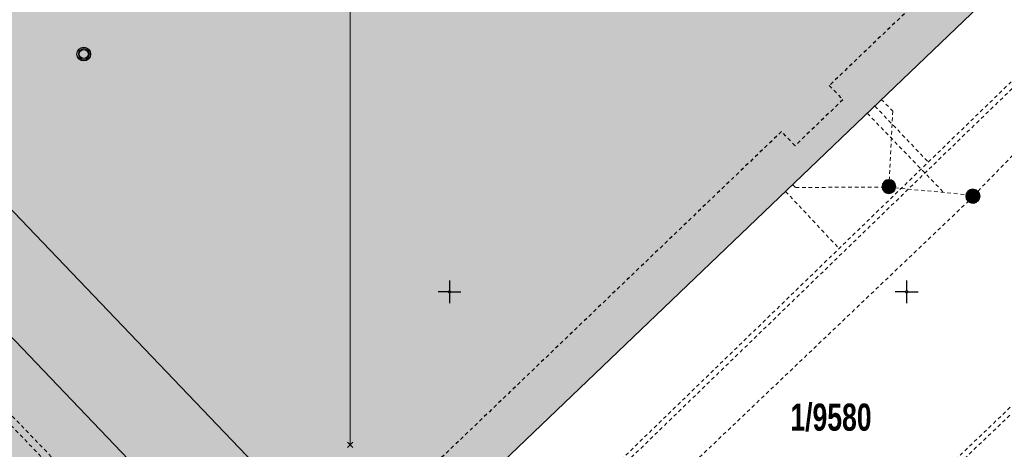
# Model space of a CAD drawing. Header units: metres. Extents: x 2695560 to 2696939, y 1260491 to 1262050.
# Tile 261 of 656: x 2695727 to 2695781, y 1261166 to 1261190. Entities that reach past the tile are written whole.
import ezdxf

# ---------------------------------------------------------------- set-up
doc = ezdxf.new("R2010")
doc.units = ezdxf.units.M
doc.linetypes.add('AUSGEZOGEN', pattern=[0])
doc.linetypes.add('VERDECKT2_S2', pattern=[0.36, 0.2, -0.16])
for name, color, linetype in [('XR$1$AV_Gebäudeflächen (BB)', 7, 'AUSGEZOGEN'), ('XR$1$AV_Grundstück-Nr.', 7, 'AUSGEZOGEN'), ('XR$1$AV_Koordinatennetzpunkte', 7, 'AUSGEZOGEN'), ('XR$1$AV_Linien (BB)', 7, 'AUSGEZOGEN'), ('XR$1$AV_Linien (EO)', 7, 'AUSGEZOGEN'), ('XR$1$AW_LK_Schachtdeckel', 24, 'AUSGEZOGEN'), ('XR$1$PFAW', 255, 'AUSGEZOGEN'), ('XR$1$PFWA', 255, 'AUSGEZOGEN'), ('XR$1$WA_LK_Piezometer', 171, 'AUSGEZOGEN')]:
    doc.layers.add(name, color=color, linetype=linetype)
for name, color, linetype, lineweight in [('XR$2$ABW-Linie-R-ungenau', 4, 'VERDECKT2_S2', 18), ('XR$2$ABW-LinieFlaeche-R-ungenau', 4, 'VERDECKT2_S2', 18), ('XR$2$ABW-Punkt', 6, 'AUSGEZOGEN', 18), ('XR$2$FER-Linie-ungenau', 30, 'VERDECKT2_S2', 18), ('XR$2$KOM-Linie-U-genau', 91, 'AUSGEZOGEN', 18), ('XR$2$KOM-Punkt-U', 91, 'AUSGEZOGEN', 18), ('XR$2$WAS-Punkt', 5, 'AUSGEZOGEN', 18)]:
    doc.layers.add(name, color=color, linetype=linetype, lineweight=lineweight)
doc.styles.add('ARIAL', font='arial.ttf')

# ---------------------------------------------------------------- blocks, each defined once
blk = doc.blocks.new('BAV2041')
at = {"color": 7, "transparency": 33554687}
for p, q in [((0, 0.5), (0, 0.05)), ((-0.05, 0), (-0.5, 0)), ((0.05, 0), (0.5, 0)), ((0, -0.05), (0, -0.5))]:
    blk.add_line(p, q, dxfattribs=at)
blk.add_circle((0, 0), 0.05, dxfattribs=at)
for start, end in [(90, 270), (270, 90)]:
    blk.add_arc((0, 0), 0.05, start, end, dxfattribs=at)
blk = doc.blocks.new('BAW2082')
at = {"layer": 'XR$1$PFAW', "transparency": 33554687}
blk.add_hatch(color=7, dxfattribs=at).paths.add_polyline_path([(0.509, -0.003), (0.499, 0.098), (0.469, 0.194), (0.42, 0.283), (0.354, 0.359), (0.274, 0.421), (0.183, 0.466), (0.085, 0.491), (-0.016, 0.496), (-0.116, 0.481), (-0.211, 0.446), (-0.297, 0.392), (-0.37, 0.323), (-0.428, 0.24), (-0.468, 0.147), (-0.488, 0.047), (-0.488, -0.054), (-0.468, -0.153), (-0.428, -0.246), (-0.37, -0.329), (-0.297, -0.398), (-0.211, -0.452), (-0.116, -0.487), (-0.016, -0.502), (0.085, -0.497), (0.183, -0.472), (0.274, -0.427), (0.354, -0.366), (0.42, -0.289), (0.469, -0.2), (0.499, -0.104)])
at = {"transparency": 33554687}
for start, end in [(91.19481, 268.80519), (268.80519, 91.19481)]:
    blk.add_arc((0.01, 0), 0.5, start, end, dxfattribs=at)
at = {"layer": 'XR$1$PFAW', "transparency": 33554687}
blk.add_circle((0.009, -0.003), 0.5, dxfattribs=at)
blk = doc.blocks.new('BAW2090')
at = {"layer": 'XR$1$PFAW', "lineweight": 25, "transparency": 33554687}
blk.add_hatch(color=7, dxfattribs=at).paths.add_polyline_path([(0.5, 0), (0.49, 0.101), (0.459, 0.197), (0.41, 0.286), (0.344, 0.362), (0.264, 0.424), (0.174, 0.469), (0.076, 0.494), (-0.025, 0.499), (-0.125, 0.484), (-0.22, 0.449), (-0.306, 0.395), (-0.379, 0.326), (-0.437, 0.243), (-0.477, 0.15), (-0.497, 0.051), (-0.497, -0.051), (-0.477, -0.15), (-0.437, -0.243), (-0.379, -0.326), (-0.306, -0.395), (-0.22, -0.449), (-0.125, -0.484), (-0.025, -0.499), (0.076, -0.494), (0.174, -0.469), (0.264, -0.424), (0.344, -0.362), (0.41, -0.286), (0.459, -0.197), (0.49, -0.101)])
at = {"lineweight": 25, "transparency": 33554687}
for p, q in [((-0.177, 0.468), (-0.177, -0.468)), ((0.179, 0.467), (0.177, -0.468))]:
    blk.add_line(p, q, dxfattribs=at)
for start, end in [(90, 180), (180, 270), (0, 90), (270, 0)]:
    blk.add_arc((0, 0), 0.5, start, end, dxfattribs=at)
blk = doc.blocks.new('BWA1376')
at = {"true_color": 0x000000, "transparency": 33554687}
h = blk.add_hatch(color=18, dxfattribs=at)
h.paths.add_polyline_path([(0.5, 0), (0.49, 0.101), (0.459, 0.197), (0.41, 0.286), (0.344, 0.362), (0.264, 0.424), (0.174, 0.469), (0.076, 0.494), (-0.025, 0.499), (-0.125, 0.484), (-0.22, 0.449), (-0.306, 0.395), (-0.379, 0.326), (-0.437, 0.243), (-0.477, 0.15), (-0.497, 0.051), (-0.497, -0.051), (-0.477, -0.15), (-0.437, -0.243), (-0.379, -0.326), (-0.306, -0.395), (-0.22, -0.449), (-0.125, -0.484), (-0.025, -0.499), (0.076, -0.494), (0.174, -0.469), (0.264, -0.424), (0.344, -0.362), (0.41, -0.286), (0.459, -0.197), (0.49, -0.101)])
h.paths.add_polyline_path([(0.326, 0.067), (0.333, 0), (0.326, -0.067), (0.306, -0.131), (0.273, -0.19), (0.229, -0.241), (0.176, -0.283), (0.116, -0.312), (0.05, -0.329), (-0.017, -0.333), (-0.083, -0.322), (-0.147, -0.299), (-0.204, -0.263), (-0.253, -0.217), (-0.291, -0.162), (-0.318, -0.1), (-0.331, -0.034), (-0.331, 0.034), (-0.318, 0.1), (-0.291, 0.162), (-0.253, 0.217), (-0.204, 0.263), (-0.147, 0.299), (-0.083, 0.322), (-0.017, 0.333), (0.05, 0.329), (0.116, 0.312), (0.176, 0.283), (0.229, 0.241), (0.273, 0.19), (0.306, 0.131)], flags=16)
at = {"layer": 'XR$1$PFWA', "transparency": 33554687}
blk.add_hatch(color=7, dxfattribs=at).paths.add_polyline_path([(0.5, 0), (0.49, 0.101), (0.459, 0.197), (0.41, 0.286), (0.344, 0.362), (0.264, 0.424), (0.174, 0.469), (0.076, 0.494), (-0.025, 0.499), (-0.125, 0.484), (-0.22, 0.449), (-0.306, 0.395), (-0.379, 0.326), (-0.437, 0.243), (-0.477, 0.15), (-0.497, 0.051), (-0.497, -0.051), (-0.477, -0.15), (-0.437, -0.243), (-0.379, -0.326), (-0.306, -0.395), (-0.22, -0.449), (-0.125, -0.484), (-0.025, -0.499), (0.076, -0.494), (0.174, -0.469), (0.264, -0.424), (0.344, -0.362), (0.41, -0.286), (0.459, -0.197), (0.49, -0.101)])
at = {"transparency": 33554687}
for radius in [0.5, 0.333]:
    blk.add_circle((0, 0), radius, dxfattribs=at)
blk = doc.blocks.new('KOM-UNBEKANNT-U')
at = {"layer": 'XR$2$KOM-Punkt-U', "linetype": 'AUSGEZOGEN', "lineweight": 20, "transparency": 33554687}
for p, q in [((0, 0, 2500), (-141, 141, 2500)), ((-141, -141, 2500), (0, 0, 2500)), ((0, 0, 2500), (141, 141, 2500)), ((141, -141, 2500), (0, 0, 2500))]:
    blk.add_line(p, q, dxfattribs=at)
blk = doc.blocks.new('WAS-SCHACHT')
at = {"layer": 'XR$2$WAS-Punkt', "linetype": 'AUSGEZOGEN', "transparency": 33554687}
blk.add_circle((0, 0, 502500), 300, dxfattribs=at)
blk = doc.blocks.new('ABW-NORMSCHACHT_WEITERE')
at = {"layer": 'XR$2$ABW-Punkt', "linetype": 'AUSGEZOGEN', "lineweight": 25, "transparency": 33554687}
for points in [[(-196, 39, 2500), (0, 0, 2500), (-200, 0, 2500)], [(-196, 39), (0, 0), (-200, 0)], [(-196, 39, 2500), (-196, 39), (-200, 0), (-200, 0, 2500)], [(-200, 0, 2500), (0, 0, 2500), (-196, -39, 2500)], [(-200, 0), (0, 0), (-196, -39)], [(-185, 77, 2500), (0, 0, 2500), (-196, 39, 2500)], [(-185, 77), (0, 0), (-196, 39)], [(-185, 77, 2500), (-185, 77), (-196, 39), (-196, 39, 2500)], [(-196, -39, 2500), (0, 0, 2500), (-185, -77, 2500)], [(-196, -39), (0, 0), (-185, -77)], [(-166, 111, 2500), (0, 0, 2500), (-185, 77, 2500)], [(-166, 111), (0, 0), (-185, 77)], [(-166, 111, 2500), (-166, 111), (-185, 77), (-185, 77, 2500)], [(-185, -77, 2500), (0, 0, 2500), (-166, -111, 2500)], [(-185, -77), (0, 0), (-166, -111)], [(-141, 141, 2500), (0, 0, 2500), (-166, 111, 2500)], [(-141, 141), (0, 0), (-166, 111)], [(-141, 141, 2500), (-141, 141), (-166, 111), (-166, 111, 2500)], [(-166, -111, 2500), (0, 0, 2500), (-141, -141, 2500)], [(-166, -111), (0, 0), (-141, -141)], [(-111, 166, 2500), (0, 0, 2500), (-141, 141, 2500)], [(-111, 166), (0, 0), (-141, 141)], [(-111, 166, 2500), (-111, 166), (-141, 141), (-141, 141, 2500)], [(-141, -141, 2500), (0, 0, 2500), (-111, -166, 2500)], [(-141, -141), (0, 0), (-111, -166)], [(-77, 185, 2500), (0, 0, 2500), (-111, 166, 2500)], [(-77, 185), (0, 0), (-111, 166)], [(-77, 185, 2500), (-77, 185), (-111, 166), (-111, 166, 2500)], [(-111, -166, 2500), (0, 0, 2500), (-77, -185, 2500)], [(-111, -166), (0, 0), (-77, -185)], [(-39, 196, 2500), (0, 0, 2500), (-77, 185, 2500)], [(-39, 196), (0, 0), (-77, 185)], [(-39, 196, 2500), (-39, 196), (-77, 185), (-77, 185, 2500)], [(-77, -185, 2500), (0, 0, 2500), (-39, -196, 2500)], [(-77, -185), (0, 0), (-39, -196)], [(0, 200, 2500), (0, 0, 2500), (-39, 196, 2500)], [(0, 200), (0, 0), (-39, 196)], [(0, 200, 2500), (0, 200), (-39, 196), (-39, 196, 2500)], [(-39, -196, 2500), (0, 0, 2500), (0, -200, 2500)], [(-39, -196), (0, 0), (0, -200)], [(39, 196, 2500), (0, 0, 2500), (0, 200, 2500)], [(39, 196), (0, 0), (0, 200)], [(39, 196, 2500), (39, 196), (0, 200), (0, 200, 2500)], [(77, 185, 2500), (0, 0, 2500), (39, 196, 2500)], [(77, 185), (0, 0), (39, 196)], [(111, 166, 2500), (0, 0, 2500), (77, 185, 2500)], [(111, 166), (0, 0), (77, 185)], [(141, 141, 2500), (0, 0, 2500), (111, 166, 2500)], [(141, 141), (0, 0), (111, 166)], [(166, 111, 2500), (0, 0, 2500), (141, 141, 2500)], [(166, 111), (0, 0), (141, 141)], [(185, 77, 2500), (0, 0, 2500), (166, 111, 2500)], [(185, 77), (0, 0), (166, 111)], [(196, 39, 2500), (0, 0, 2500), (185, 77, 2500)], [(196, 39), (0, 0), (185, 77)], [(200, 0, 2500), (0, 0, 2500), (196, 39, 2500)], [(200, 0), (0, 0), (196, 39)], [(0, -200, 2500), (0, 0, 2500), (39, -196, 2500)], [(39, -196, 2500), (0, 0, 2500), (77, -185, 2500)], [(77, -185, 2500), (0, 0, 2500), (111, -166, 2500)], [(111, -166, 2500), (0, 0, 2500), (141, -141, 2500)], [(141, -141, 2500), (0, 0, 2500), (166, -111, 2500)], [(166, -111, 2500), (0, 0, 2500), (185, -77, 2500)], [(185, -77, 2500), (0, 0, 2500), (196, -39, 2500)], [(196, -39, 2500), (0, 0, 2500), (200, 0, 2500)], [(0, -200), (0, 0), (39, -196)], [(39, -196), (0, 0), (77, -185)], [(77, -185), (0, 0), (111, -166)], [(111, -166), (0, 0), (141, -141)], [(141, -141), (0, 0), (166, -111)], [(166, -111), (0, 0), (185, -77)], [(185, -77), (0, 0), (196, -39)], [(196, -39), (0, 0), (200, 0)], [(77, 185, 2500), (77, 185), (39, 196), (39, 196, 2500)], [(111, 166, 2500), (111, 166), (77, 185), (77, 185, 2500)], [(141, 141, 2500), (141, 141), (111, 166), (111, 166, 2500)], [(166, 111, 2500), (166, 111), (141, 141), (141, 141, 2500)], [(185, 77, 2500), (185, 77), (166, 111), (166, 111, 2500)], [(196, 39, 2500), (196, 39), (185, 77), (185, 77, 2500)], [(200, 0, 2500), (200, 0), (196, 39), (196, 39, 2500)], [(-200, 0, 2500), (-200, 0), (-196, -39), (-196, -39, 2500)], [(-196, -39, 2500), (-196, -39), (-185, -77), (-185, -77, 2500)], [(-185, -77, 2500), (-185, -77), (-166, -111), (-166, -111, 2500)], [(-166, -111, 2500), (-166, -111), (-141, -141), (-141, -141, 2500)], [(-141, -141, 2500), (-141, -141), (-111, -166), (-111, -166, 2500)], [(-111, -166, 2500), (-111, -166), (-77, -185), (-77, -185, 2500)], [(-77, -185, 2500), (-77, -185), (-39, -196), (-39, -196, 2500)], [(-39, -196, 2500), (-39, -196), (0, -200), (0, -200, 2500)], [(0, -200, 2500), (0, -200), (39, -196), (39, -196, 2500)], [(39, -196, 2500), (39, -196), (77, -185), (77, -185, 2500)], [(77, -185, 2500), (77, -185), (111, -166), (111, -166, 2500)], [(111, -166, 2500), (111, -166), (141, -141), (141, -141, 2500)], [(141, -141, 2500), (141, -141), (166, -111), (166, -111, 2500)], [(166, -111, 2500), (166, -111), (185, -77), (185, -77, 2500)], [(185, -77, 2500), (185, -77), (196, -39), (196, -39, 2500)], [(196, -39, 2500), (196, -39), (200, 0), (200, 0, 2500)]]:
    blk.add_3dface(points, dxfattribs=at)
blk = doc.blocks.new('ABW-OELABSCHEIDER')
at = {"layer": 'XR$2$ABW-Punkt', "linetype": 'AUSGEZOGEN', "lineweight": 25, "transparency": 33554687}
for p, q in [((-100, 283, 2500), (-100, -283, 2500)), ((100, 283, 2500), (100, -283, 2500))]:
    blk.add_line(p, q, dxfattribs=at)
for points in [[(-294, 59, 2500), (0, 0, 2500), (-300, 0, 2500)], [(-294, 59), (0, 0), (-300, 0)], [(-294, 59, 2500), (-294, 59), (-300, 0), (-300, 0, 2500)], [(-277, 115, 2500), (0, 0, 2500), (-294, 59, 2500)], [(-277, 115), (0, 0), (-294, 59)], [(-277, 115, 2500), (-277, 115), (-294, 59), (-294, 59, 2500)], [(-249, 167, 2500), (0, 0, 2500), (-277, 115, 2500)], [(-249, 167), (0, 0), (-277, 115)], [(-249, 167, 2500), (-249, 167), (-277, 115), (-277, 115, 2500)], [(-212, 212, 2500), (0, 0, 2500), (-249, 167, 2500)], [(-212, 212), (0, 0), (-249, 167)], [(-212, 212, 2500), (-212, 212), (-249, 167), (-249, 167, 2500)], [(-167, 249, 2500), (0, 0, 2500), (-212, 212, 2500)], [(-167, 249), (0, 0), (-212, 212)], [(-167, 249, 2500), (-167, 249), (-212, 212), (-212, 212, 2500)], [(-115, 277, 2500), (0, 0, 2500), (-167, 249, 2500)], [(-115, 277), (0, 0), (-167, 249)], [(-115, 277, 2500), (-115, 277), (-167, 249), (-167, 249, 2500)], [(-59, 294, 2500), (0, 0, 2500), (-115, 277, 2500)], [(-59, 294), (0, 0), (-115, 277)], [(-59, 294, 2500), (-59, 294), (-115, 277), (-115, 277, 2500)], [(0, 300, 2500), (0, 0, 2500), (-59, 294, 2500)], [(0, 300), (0, 0), (-59, 294)], [(0, 300, 2500), (0, 300), (-59, 294), (-59, 294, 2500)], [(59, 294, 2500), (0, 0, 2500), (0, 300, 2500)], [(59, 294), (0, 0), (0, 300)], [(59, 294, 2500), (59, 294), (0, 300), (0, 300, 2500)], [(115, 277, 2500), (0, 0, 2500), (59, 294, 2500)], [(115, 277), (0, 0), (59, 294)], [(167, 249, 2500), (0, 0, 2500), (115, 277, 2500)], [(167, 249), (0, 0), (115, 277)], [(212, 212, 2500), (0, 0, 2500), (167, 249, 2500)], [(212, 212), (0, 0), (167, 249)], [(249, 167, 2500), (0, 0, 2500), (212, 212, 2500)], [(249, 167), (0, 0), (212, 212)], [(277, 115, 2500), (0, 0, 2500), (249, 167, 2500)], [(277, 115), (0, 0), (249, 167)], [(294, 59, 2500), (0, 0, 2500), (277, 115, 2500)], [(294, 59), (0, 0), (277, 115)], [(300, 0, 2500), (0, 0, 2500), (294, 59, 2500)], [(300, 0), (0, 0), (294, 59)], [(115, 277, 2500), (115, 277), (59, 294), (59, 294, 2500)], [(167, 249, 2500), (167, 249), (115, 277), (115, 277, 2500)], [(212, 212, 2500), (212, 212), (167, 249), (167, 249, 2500)], [(249, 167, 2500), (249, 167), (212, 212), (212, 212, 2500)], [(277, 115, 2500), (277, 115), (249, 167), (249, 167, 2500)], [(294, 59, 2500), (294, 59), (277, 115), (277, 115, 2500)], [(300, 0, 2500), (300, 0), (294, 59), (294, 59, 2500)], [(-300, 0, 2500), (0, 0, 2500), (-294, -59, 2500)], [(-300, 0), (0, 0), (-294, -59)], [(-300, 0, 2500), (-300, 0), (-294, -59), (-294, -59, 2500)], [(-294, -59, 2500), (0, 0, 2500), (-277, -115, 2500)], [(-294, -59), (0, 0), (-277, -115)], [(-294, -59, 2500), (-294, -59), (-277, -115), (-277, -115, 2500)], [(-277, -115, 2500), (0, 0, 2500), (-249, -167, 2500)], [(-277, -115), (0, 0), (-249, -167)], [(-277, -115, 2500), (-277, -115), (-249, -167), (-249, -167, 2500)], [(-249, -167, 2500), (0, 0, 2500), (-212, -212, 2500)], [(-249, -167), (0, 0), (-212, -212)], [(-249, -167, 2500), (-249, -167), (-212, -212), (-212, -212, 2500)], [(-212, -212, 2500), (0, 0, 2500), (-167, -249, 2500)], [(-212, -212), (0, 0), (-167, -249)], [(-212, -212, 2500), (-212, -212), (-167, -249), (-167, -249, 2500)], [(-167, -249, 2500), (0, 0, 2500), (-115, -277, 2500)], [(-167, -249), (0, 0), (-115, -277)], [(-167, -249, 2500), (-167, -249), (-115, -277), (-115, -277, 2500)], [(-115, -277, 2500), (0, 0, 2500), (-59, -294, 2500)], [(-115, -277), (0, 0), (-59, -294)], [(-115, -277, 2500), (-115, -277), (-59, -294), (-59, -294, 2500)], [(-59, -294, 2500), (0, 0, 2500), (0, -300, 2500)], [(-59, -294), (0, 0), (0, -300)], [(-59, -294, 2500), (-59, -294), (0, -300), (0, -300, 2500)], [(0, -300, 2500), (0, 0, 2500), (59, -294, 2500)], [(59, -294, 2500), (0, 0, 2500), (115, -277, 2500)], [(115, -277, 2500), (0, 0, 2500), (167, -249, 2500)], [(167, -249, 2500), (0, 0, 2500), (212, -212, 2500)], [(212, -212, 2500), (0, 0, 2500), (249, -167, 2500)], [(249, -167, 2500), (0, 0, 2500), (277, -115, 2500)], [(277, -115, 2500), (0, 0, 2500), (294, -59, 2500)], [(294, -59, 2500), (0, 0, 2500), (300, 0, 2500)], [(0, -300), (0, 0), (59, -294)], [(59, -294), (0, 0), (115, -277)], [(115, -277), (0, 0), (167, -249)], [(167, -249), (0, 0), (212, -212)], [(212, -212), (0, 0), (249, -167)], [(249, -167), (0, 0), (277, -115)], [(277, -115), (0, 0), (294, -59)], [(294, -59), (0, 0), (300, 0)], [(0, -300, 2500), (0, -300), (59, -294), (59, -294, 2500)], [(59, -294, 2500), (59, -294), (115, -277), (115, -277, 2500)], [(115, -277, 2500), (115, -277), (167, -249), (167, -249, 2500)], [(167, -249, 2500), (167, -249), (212, -212), (212, -212, 2500)], [(212, -212, 2500), (212, -212), (249, -167), (249, -167, 2500)], [(249, -167, 2500), (249, -167), (277, -115), (277, -115, 2500)], [(277, -115, 2500), (277, -115), (294, -59), (294, -59, 2500)], [(294, -59, 2500), (294, -59), (300, 0), (300, 0, 2500)]]:
    blk.add_3dface(points, dxfattribs=at)
blk = doc.blocks.new('ABW-DECKEL')
at = {"layer": 'XR$2$ABW-Punkt', "linetype": 'AUSGEZOGEN', "lineweight": 25, "transparency": 33554687}
for points in [[(-343, 68, 2500), (0, 0, 2500), (-350, 0, 2500)], [(-343, 68), (0, 0), (-350, 0)], [(-343, 68, 2500), (-343, 68), (-350, 0), (-350, 0, 2500)], [(-350, 0, 2500), (0, 0, 2500), (-343, -68, 2500)], [(-350, 0), (0, 0), (-343, -68)], [(-323, 134, 2500), (0, 0, 2500), (-343, 68, 2500)], [(-323, 134), (0, 0), (-343, 68)], [(-323, 134, 2500), (-323, 134), (-343, 68), (-343, 68, 2500)], [(-343, -68, 2500), (0, 0, 2500), (-323, -134, 2500)], [(-343, -68), (0, 0), (-323, -134)], [(-291, 194, 2500), (0, 0, 2500), (-323, 134, 2500)], [(-291, 194), (0, 0), (-323, 134)], [(-291, 194, 2500), (-291, 194), (-323, 134), (-323, 134, 2500)], [(-323, -134, 2500), (0, 0, 2500), (-291, -194, 2500)], [(-323, -134), (0, 0), (-291, -194)], [(-247, 247, 2500), (0, 0, 2500), (-291, 194, 2500)], [(-247, 247), (0, 0), (-291, 194)], [(-247, 247, 2500), (-247, 247), (-291, 194), (-291, 194, 2500)], [(-291, -194, 2500), (0, 0, 2500), (-247, -247, 2500)], [(-291, -194), (0, 0), (-247, -247)], [(-194, 291, 2500), (0, 0, 2500), (-247, 247, 2500)], [(-194, 291), (0, 0), (-247, 247)], [(-194, 291, 2500), (-194, 291), (-247, 247), (-247, 247, 2500)], [(-247, -247, 2500), (0, 0, 2500), (-194, -291, 2500)], [(-247, -247), (0, 0), (-194, -291)], [(-134, 323, 2500), (0, 0, 2500), (-194, 291, 2500)], [(-134, 323), (0, 0), (-194, 291)], [(-134, 323, 2500), (-134, 323), (-194, 291), (-194, 291, 2500)], [(-194, -291, 2500), (0, 0, 2500), (-134, -323, 2500)], [(-194, -291), (0, 0), (-134, -323)], [(-68, 343, 2500), (0, 0, 2500), (-134, 323, 2500)], [(-68, 343), (0, 0), (-134, 323)], [(-68, 343, 2500), (-68, 343), (-134, 323), (-134, 323, 2500)], [(-134, -323, 2500), (0, 0, 2500), (-68, -343, 2500)], [(-134, -323), (0, 0), (-68, -343)], [(0, 350, 2500), (0, 0, 2500), (-68, 343, 2500)], [(0, 350), (0, 0), (-68, 343)], [(0, 350, 2500), (0, 350), (-68, 343), (-68, 343, 2500)], [(-68, -343, 2500), (0, 0, 2500), (0, -350, 2500)], [(-68, -343), (0, 0), (0, -350)], [(68, 343, 2500), (0, 0, 2500), (0, 350, 2500)], [(68, 343), (0, 0), (0, 350)], [(68, 343, 2500), (68, 343), (0, 350), (0, 350, 2500)], [(134, 323, 2500), (0, 0, 2500), (68, 343, 2500)], [(134, 323), (0, 0), (68, 343)], [(194, 291, 2500), (0, 0, 2500), (134, 323, 2500)], [(194, 291), (0, 0), (134, 323)], [(247, 247, 2500), (0, 0, 2500), (194, 291, 2500)], [(247, 247), (0, 0), (194, 291)], [(291, 194, 2500), (0, 0, 2500), (247, 247, 2500)], [(291, 194), (0, 0), (247, 247)], [(323, 134, 2500), (0, 0, 2500), (291, 194, 2500)], [(323, 134), (0, 0), (291, 194)], [(343, 68, 2500), (0, 0, 2500), (323, 134, 2500)], [(343, 68), (0, 0), (323, 134)], [(350, 0, 2500), (0, 0, 2500), (343, 68, 2500)], [(350, 0), (0, 0), (343, 68)], [(0, -350, 2500), (0, 0, 2500), (68, -343, 2500)], [(68, -343, 2500), (0, 0, 2500), (134, -323, 2500)], [(134, -323, 2500), (0, 0, 2500), (194, -291, 2500)], [(194, -291, 2500), (0, 0, 2500), (247, -247, 2500)], [(247, -247, 2500), (0, 0, 2500), (291, -194, 2500)], [(291, -194, 2500), (0, 0, 2500), (323, -134, 2500)], [(323, -134, 2500), (0, 0, 2500), (343, -68, 2500)], [(343, -68, 2500), (0, 0, 2500), (350, 0, 2500)], [(0, -350), (0, 0), (68, -343)], [(68, -343), (0, 0), (134, -323)], [(134, -323), (0, 0), (194, -291)], [(194, -291), (0, 0), (247, -247)], [(247, -247), (0, 0), (291, -194)], [(291, -194), (0, 0), (323, -134)], [(323, -134), (0, 0), (343, -68)], [(343, -68), (0, 0), (350, 0)], [(134, 323, 2500), (134, 323), (68, 343), (68, 343, 2500)], [(194, 291, 2500), (194, 291), (134, 323), (134, 323, 2500)], [(247, 247, 2500), (247, 247), (194, 291), (194, 291, 2500)], [(291, 194, 2500), (291, 194), (247, 247), (247, 247, 2500)], [(323, 134, 2500), (323, 134), (291, 194), (291, 194, 2500)], [(343, 68, 2500), (343, 68), (323, 134), (323, 134, 2500)], [(350, 0, 2500), (350, 0), (343, 68), (343, 68, 2500)], [(-350, 0, 2500), (-350, 0), (-343, -68), (-343, -68, 2500)], [(-343, -68, 2500), (-343, -68), (-323, -134), (-323, -134, 2500)], [(-323, -134, 2500), (-323, -134), (-291, -194), (-291, -194, 2500)], [(-291, -194, 2500), (-291, -194), (-247, -247), (-247, -247, 2500)], [(-247, -247, 2500), (-247, -247), (-194, -291), (-194, -291, 2500)], [(-194, -291, 2500), (-194, -291), (-134, -323), (-134, -323, 2500)], [(-134, -323, 2500), (-134, -323), (-68, -343), (-68, -343, 2500)], [(-68, -343, 2500), (-68, -343), (0, -350), (0, -350, 2500)], [(0, -350, 2500), (0, -350), (68, -343), (68, -343, 2500)], [(68, -343, 2500), (68, -343), (134, -323), (134, -323, 2500)], [(134, -323, 2500), (134, -323), (194, -291), (194, -291, 2500)], [(194, -291, 2500), (194, -291), (247, -247), (247, -247, 2500)], [(247, -247, 2500), (247, -247), (291, -194), (291, -194, 2500)], [(291, -194, 2500), (291, -194), (323, -134), (323, -134, 2500)], [(323, -134, 2500), (323, -134), (343, -68), (343, -68, 2500)], [(343, -68, 2500), (343, -68), (350, 0), (350, 0, 2500)]]:
    blk.add_3dface(points, dxfattribs=at)

msp = doc.modelspace()

# ---------------------------------------------------------------- hatches: boundary and pattern name
at = {"layer": 'XR$1$AV_Gebäudeflächen (BB)', "true_color": 0xd2d2d2, "transparency": 33554687}
msp.add_hatch(color=254, dxfattribs=at).paths.add_polyline_path([(2695802.253, 1261211.804), (2695802.506, 1261212.046), (2695803.088, 1261212.602), (2695804.985, 1261214.418), (2695795.221, 1261224.502), (2695792.807, 1261222.189), (2695787.315, 1261227.922), (2695786.523, 1261228.748), (2695786.447, 1261228.827), (2695791.894, 1261234.073), (2695773.998, 1261252.781), (2695712.811, 1261194.153), (2695712.728, 1261194.239), (2695709.278, 1261190.908), (2695712.864, 1261187.14), (2695696.879, 1261171.847), (2695694.22, 1261169.303), (2695694.057, 1261169.147), (2695714.831, 1261147.469), (2695712.456, 1261145.193), (2695722.032, 1261135.149), (2695743.269, 1261155.355), (2695745.466, 1261153.077), (2695748.926, 1261156.407), (2695746.744, 1261158.678), (2695797.572, 1261207.323)])

# ---------------------------------------------------------------- linework, layer by layer
at = {"layer": 'XR$1$AV_Linien (BB)', "color": 7, "linetype": 'AUSGEZOGEN', "transparency": 33554687}
msp.add_lwpolyline([(2695802.253, 1261211.804), (2695797.572, 1261207.323), (2695746.744, 1261158.678), (2695748.926, 1261156.407), (2695745.466, 1261153.077)], dxfattribs=at)
at = {"layer": 'XR$1$AV_Linien (EO)', "color": 7, "linetype": 'VERDECKT2_S2', "transparency": 33554687}
msp.add_lwpolyline([(2695793.743, 1261221.191), (2695800.785, 1261213.863), (2695794.873, 1261208.199), (2695795.607, 1261207.433), (2695792.985, 1261204.914), (2695792.242, 1261205.691), (2695771.738, 1261186.089), (2695772.481, 1261185.312), (2695769.865, 1261182.8), (2695769.126, 1261183.573), (2695745.026, 1261160.466)], dxfattribs=at)
at = {"layer": 'XR$1$AV_Linien (EO)', "color": 7, "linetype": 'AUSGEZOGEN', "transparency": 33554687}
for points in [[(2695712.811, 1261194.153), (2695745.026, 1261160.466), (2695746.744, 1261158.678)], [(2695712.864, 1261187.14), (2695741.554, 1261157.133), (2695743.269, 1261155.355)]]:
    msp.add_lwpolyline(points, dxfattribs=at)
at = {"layer": 'XR$2$ABW-Linie-R-ungenau', "linetype": 'VERDECKT2_S2', "transparency": 33554687}
for p, q in [((2695779.876, 1261180.321), (2695786.187, 1261186.835)), ((2695774.238, 1261184.962), (2695777.166, 1261181.893)), ((2695773.818, 1261184.574), (2695777.979, 1261180.258)), ((2695769.352, 1261180.299), (2695772.288, 1261177.165)), ((2695775.327, 1261180.501), (2695779.315, 1261180.109)), ((2695748.74, 1261150.612), (2695779.349, 1261179.77))]:
    msp.add_line(p, q, dxfattribs=at)
for points in [[(2695774.576, 1261185.333), (2695775.213, 1261184.693), (2695775.012, 1261180.894)], [(2695769.728, 1261180.683), (2695769.888, 1261180.519), (2695774.695, 1261180.532)]]:
    msp.add_lwpolyline(points, dxfattribs=at)
at = {"layer": 'XR$2$ABW-LinieFlaeche-R-ungenau', "linetype": 'VERDECKT2_S2', "transparency": 33554687}
for points in [[(2695746.126, 1261151.845), (2695782.048, 1261186.644), (2695782.256, 1261186.428), (2695746.334, 1261151.629), (2695746.126, 1261151.845)], [(2695768.217, 1261155.673), (2695791.301, 1261177.732), (2695791.509, 1261177.516), (2695768.425, 1261155.457), (2695768.217, 1261155.673)]]:
    msp.add_lwpolyline(points, close=True, dxfattribs=at)
at = {"layer": 'XR$2$FER-Linie-ungenau', "linetype": 'VERDECKT2_S2', "transparency": 33554687}
for points in [[(2695712.022, 1261184.073), (2695711.552, 1261183.624), (2695738.804, 1261155.182), (2695739.347, 1261155.704), (2695739.693, 1261155.343)], [(2695712.623, 1261184.096), (2695712.117, 1261183.612), (2695738.816, 1261155.748), (2695739.439, 1261156.346), (2695740.054, 1261155.689)]]:
    msp.add_lwpolyline(points, dxfattribs=at)
at = {"layer": 'XR$2$KOM-Linie-U-genau', "linetype": 'AUSGEZOGEN', "transparency": 33554687}
msp.add_line((2695745.546, 1261200.521), (2695745.536, 1261166.441), dxfattribs=at)

# ---------------------------------------------------------------- block references
at = {"layer": 'XR$1$AV_Koordinatennetzpunkte', "color": 7, "linetype": 'AUSGEZOGEN', "lineweight": -3, "transparency": 33554687, "xscale": 1.25, "yscale": 1.25}
for p in [(2695750.97, 1261174.81), (2695775.97, 1261174.81)]:
    msp.add_blockref('BAV2041', p, dxfattribs=at)
at = {"layer": 'XR$1$AW_LK_Schachtdeckel', "color": 24, "linetype": 'AUSGEZOGEN', "lineweight": -3, "transparency": 33554687, "xscale": 0.7499999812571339, "yscale": 0.7499999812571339}
msp.add_blockref('BAW2090', (2695774.997, 1261180.563), dxfattribs=at)
at = {"layer": 'XR$1$AW_LK_Schachtdeckel', "color": 24, "linetype": 'AUSGEZOGEN', "lineweight": -3, "transparency": 33554687, "xscale": 0.7499999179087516, "yscale": 0.7499999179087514, "rotation": 316.7961775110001}
msp.add_blockref('BAW2082', (2695779.591, 1261180.043), dxfattribs=at)
at = {"layer": 'XR$1$WA_LK_Piezometer', "color": 171, "linetype": 'AUSGEZOGEN', "lineweight": -3, "transparency": 33554687, "xscale": 0.7499999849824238, "yscale": 0.7499999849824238}
msp.add_blockref('BWA1376', (2695730.97, 1261187.81), dxfattribs=at)
at = {"layer": 'XR$2$ABW-Punkt', "color": 6, "linetype": 'AUSGEZOGEN', "lineweight": 18, "transparency": 33554687, "xscale": 0.001, "yscale": 0.001, "zscale": 0.001, "rotation": 360}
for name, p in [('ABW-DECKEL', (2695775, 1261180.562)), ('ABW-OELABSCHEIDER', (2695775, 1261180.562)), ('ABW-DECKEL', (2695779.594, 1261180.042)), ('ABW-NORMSCHACHT_WEITERE', (2695779.594, 1261180.042))]:
    msp.add_blockref(name, p, dxfattribs=at)
at = {"layer": 'XR$2$KOM-Punkt-U', "color": 91, "linetype": 'AUSGEZOGEN', "lineweight": 18, "transparency": 33554687, "xscale": 0.001, "yscale": 0.001, "zscale": 0.001}
msp.add_blockref('KOM-UNBEKANNT-U', (2695745.536, 1261166.441), dxfattribs=at)
at = {"layer": 'XR$2$WAS-Punkt', "color": 5, "linetype": 'AUSGEZOGEN', "lineweight": 18, "transparency": 33554687, "xscale": 0.001, "yscale": 0.001, "zscale": 0.001, "rotation": 270}
msp.add_blockref('WAS-SCHACHT', (2695730.974, 1261187.809), dxfattribs=at)

# ---------------------------------------------------------------- texts
at = {"layer": 'XR$1$AV_Grundstück-Nr.', "color": 7, "transparency": 33554687, "insert": (2695771.832, 1261167.934), "char_height": 1.48491, "width": 4.98214, "attachment_point": 5, "style": 'ARIAL'}
msp.add_mtext('\\A1;{\\fArial|i0|b1;\\H1.484908;\\W0.700000;\\C7;1/9580}\\P', dxfattribs=at)

doc.saveas('drawing.dxf')
